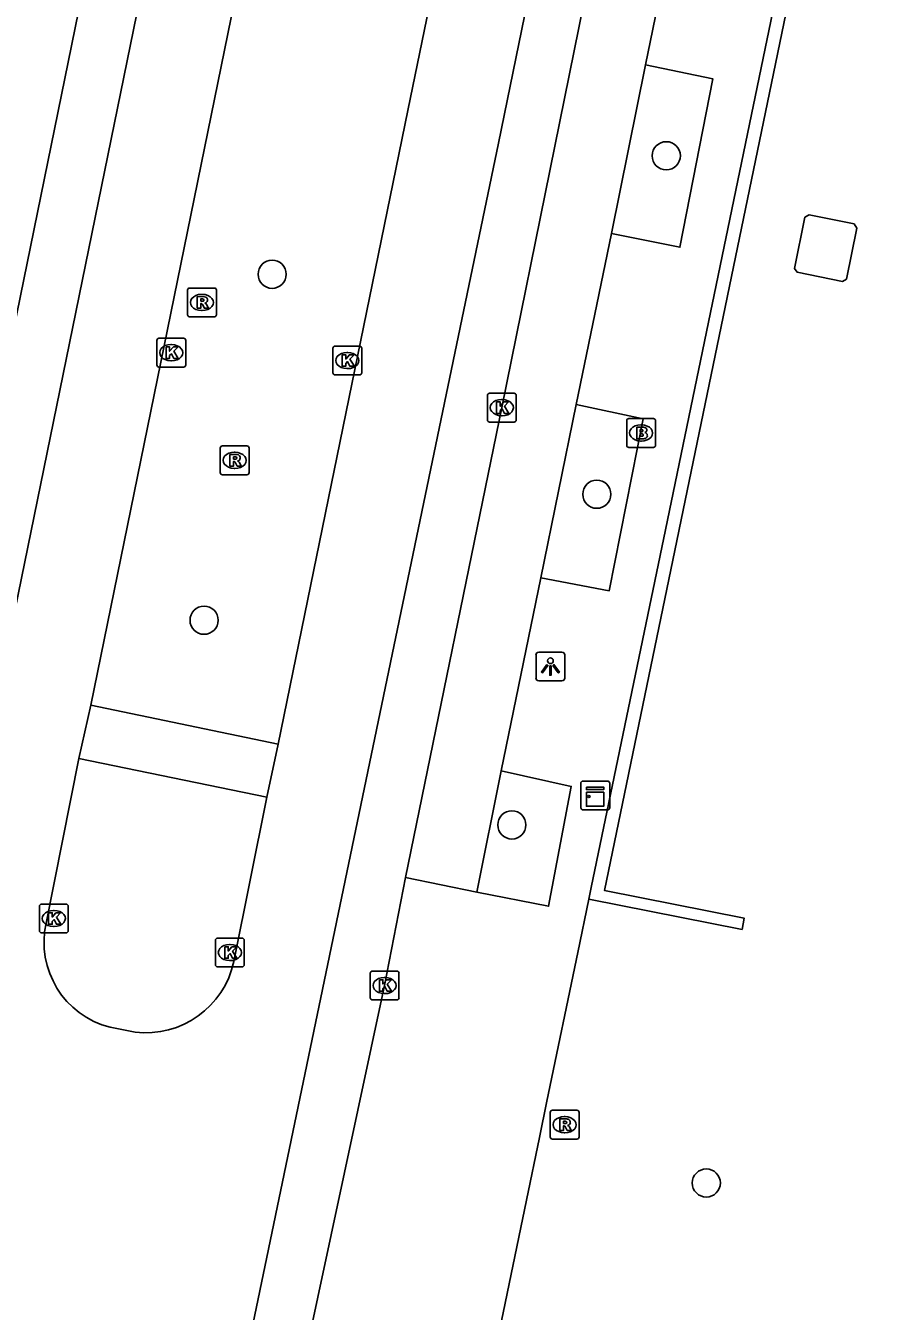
# Model space of a CAD drawing. Extents: x 157692 to 159670, y 381454 to 383289.
# Drawn here: x 158593.18 to 158623.32, y 382472.89 to 382517.49 of the extents above; entities that cross this region are included whole.
import ezdxf

# ---------------------------------------------------------------- set-up
doc = ezdxf.new("R2010")
doc.units = 0
for name, color, linetype in [('IMGEO_Boom', 7, 'Continuous'), ('IMGEO_Brandkraan', 7, 'Continuous'), ('IMGEO_Haag', 7, 'Continuous'), ('IMGEO_Kast', 7, 'Continuous'), ('IMGEO_Kolk', 7, 'Continuous'), ('IMGEO_Lichtpunt', 7, 'Continuous'), ('IMGEO_Pand', 7, 'Continuous'), ('IMGEO_Parkeervlak_open', 7, 'Continuous'), ('IMGEO_Rijbaan_lokaal_gesloten', 7, 'Continuous'), ('IMGEO_Rioolput', 7, 'Continuous'), ('IMGEO_Voetpad_open', 7, 'Continuous')]:
    doc.layers.add(name, color=color, linetype=linetype)

msp = doc.modelspace()

# ---------------------------------------------------------------- linework, layer by layer
at = {"layer": 'IMGEO_Boom'}
for centre in [(158615.405, 382512.975), (158601.729, 382508.864), (158612.994, 382501.234), (158599.368, 382496.863), (158610.046, 382489.76), (158616.793, 382477.338)]:
    msp.add_circle(centre, 0.489, dxfattribs=at)
at = {"layer": 'IMGEO_Brandkraan'}
for p, q in [((158614.03, 382502.933), (158614.03, 382503.785)), ((158614.105, 382503.859), (158614.957, 382503.859)), ((158615.031, 382503.785), (158615.031, 382502.933)), ((158614.518, 382503.639), (158614.543, 382503.639)), ((158614.957, 382502.859), (158614.105, 382502.859)), ((158614.541, 382503.079), (158614.516, 382503.079))]:
    msp.add_line(p, q, dxfattribs=at)
for points in [[(158614.03, 382502.933), (158614.03, 382503.785)], [(158614.105, 382503.859), (158614.957, 382503.859)], [(158615.031, 382503.785), (158615.031, 382502.933)], [(158614.378, 382503.559), (158614.378, 382503.159), (158614.591, 382503.159)], [(158614.609, 382503.559), (158614.378, 382503.559)], [(158614.557, 382503.478), (158614.503, 382503.478), (158614.503, 382503.402)], [(158614.503, 382503.402), (158614.556, 382503.402)], [(158614.565, 382503.326), (158614.503, 382503.326), (158614.503, 382503.245)], [(158614.957, 382502.859), (158614.105, 382502.859)], [(158614.503, 382503.245), (158614.565, 382503.245)]]:
    msp.add_lwpolyline(points, dxfattribs=at)
for centre, radius, start, end in [((158614.107, 382503.783), 0.0765, 91.552, 178.448), ((158614.107, 382503.783), 0.0765, 91.552, 178.448), ((158614.955, 382503.783), 0.0765, 1.552, 88.448), ((158614.955, 382503.783), 0.0765, 1.552, 88.448), ((158614.558, 382503.44), 0.0379, 267.8285, 90.9355), ((158614.566, 382503.285), 0.0404, 269.8759, 90.5077), ((158614.613, 382503.414), 0.145, 59.4692, 91.5367), ((158614.638, 382503.461), 0.0922, 285.5137, 58.1501), ((158614.643, 382503.269), 0.105, 301.3115, 78.989), ((158614.107, 382502.935), 0.0765, 181.552, 268.448), ((158614.107, 382502.935), 0.0765, 181.552, 268.448), ((158614.597, 382503.41), 0.251, 268.6676, 293.5347), ((158614.955, 382502.935), 0.0765, 271.552, 358.448), ((158614.955, 382502.935), 0.0765, 271.552, 358.448)]:
    msp.add_arc(centre, radius, start, end, dxfattribs=at)
for centre, major_axis, ratio, start_param, end_param in [((158614.517, 382503.359), (-0.387, 0.002), 0.722429, 4.712389, 7.853982), ((158614.542, 382503.359), (-0.39, 0.002), 0.717154, 1.570796, 4.712389)]:
    msp.add_ellipse(centre, major_axis=major_axis, ratio=ratio, start_param=start_param, end_param=end_param, dxfattribs=at)
at = {"layer": 'IMGEO_Haag'}
msp.add_lwpolyline([(158629.944, 382570.322), (158630.375, 382570.239), (158613.263, 382487.481), (158618.11, 382486.525), (158618.032, 382486.133), (158612.716, 382487.181)], dxfattribs=at)
at = {"layer": 'IMGEO_Kast'}
for p, q in [((158612.516, 382491.282), (158613.357, 382491.282)), ((158613.357, 382491.282), (158612.516, 382491.282)), ((158612.441, 382490.357), (158612.441, 382491.198)), ((158612.441, 382491.198), (158612.441, 382490.357)), ((158613.441, 382491.207), (158613.441, 382490.366)), ((158613.441, 382490.366), (158613.441, 382491.207)), ((158613.366, 382490.282), (158612.525, 382490.282)), ((158612.525, 382490.282), (158613.366, 382490.282))]:
    msp.add_line(p, q, dxfattribs=at)
for points in [[(158612.636, 382491.072), (158613.236, 382491.072), (158613.236, 382490.987), (158612.636, 382490.987), (158612.636, 382491.072)], [(158612.636, 382490.897), (158613.236, 382490.897), (158613.236, 382490.408), (158612.636, 382490.408), (158612.636, 382490.897)]]:
    msp.add_lwpolyline(points, dxfattribs=at)
msp.add_circle((158612.72, 382490.746), 0.0377, dxfattribs=at)
for centre, start, end in [((158612.519, 382491.204), 92.4484, 184.2845), ((158612.519, 382491.204), 92.4484, 184.2845), ((158613.363, 382491.204), 2.4484, 94.2845), ((158613.363, 382491.204), 2.4484, 94.2845), ((158612.519, 382490.36), 182.4484, 274.2845), ((158612.519, 382490.36), 182.4484, 274.2845), ((158613.363, 382490.36), 272.4484, 4.2845), ((158613.363, 382490.36), 272.4484, 4.2845)]:
    msp.add_arc(centre, 0.0779, start, end, dxfattribs=at)
at = {"layer": 'IMGEO_Kolk'}
for p, q in [((158597.727, 382505.719), (158597.727, 382506.571)), ((158597.802, 382506.645), (158598.654, 382506.645)), ((158598.215, 382506.425), (158598.24, 382506.425)), ((158598.728, 382506.571), (158598.728, 382505.719)), ((158603.836, 382505.446), (158603.836, 382506.298)), ((158603.911, 382506.372), (158604.763, 382506.372)), ((158604.324, 382506.152), (158604.349, 382506.152)), ((158604.837, 382506.298), (158604.837, 382505.446)), ((158598.654, 382505.645), (158597.802, 382505.645)), ((158598.238, 382505.865), (158598.213, 382505.865)), ((158604.347, 382505.592), (158604.322, 382505.592)), ((158604.763, 382505.372), (158603.911, 382505.372)), ((158609.197, 382503.811), (158609.197, 382504.663)), ((158609.272, 382504.737), (158610.124, 382504.737)), ((158610.198, 382504.663), (158610.198, 382503.811)), ((158609.685, 382504.517), (158609.71, 382504.517)), ((158610.124, 382503.737), (158609.272, 382503.737)), ((158609.708, 382503.957), (158609.683, 382503.957)), ((158593.652, 382486.088), (158593.652, 382486.94)), ((158593.727, 382487.014), (158594.579, 382487.014)), ((158594.14, 382486.794), (158594.165, 382486.794)), ((158594.653, 382486.94), (158594.653, 382486.088)), ((158594.579, 382486.014), (158593.727, 382486.014)), ((158594.163, 382486.234), (158594.138, 382486.234)), ((158599.761, 382484.907), (158599.761, 382485.759)), ((158599.836, 382485.833), (158600.688, 382485.833)), ((158600.249, 382485.613), (158600.274, 382485.613)), ((158600.762, 382485.759), (158600.762, 382484.907)), ((158600.272, 382485.053), (158600.247, 382485.053)), ((158600.688, 382484.833), (158599.836, 382484.833)), ((158605.129, 382483.762), (158605.129, 382484.614)), ((158605.204, 382484.688), (158606.056, 382484.688)), ((158606.13, 382484.614), (158606.13, 382483.762)), ((158605.617, 382484.468), (158605.642, 382484.468)), ((158606.056, 382483.688), (158605.204, 382483.688)), ((158605.64, 382483.908), (158605.615, 382483.908))]:
    msp.add_line(p, q, dxfattribs=at)
for points in [[(158597.727, 382505.719), (158597.727, 382506.571)], [(158597.802, 382506.645), (158598.654, 382506.645)], [(158598.728, 382506.571), (158598.728, 382505.719)], [(158598.048, 382506.345), (158598.171, 382506.345), (158598.171, 382506.194), (158598.301, 382506.345), (158598.465, 382506.345), (158598.319, 382506.194), (158598.472, 382505.945), (158598.32, 382505.945), (158598.235, 382506.109), (158598.171, 382506.042), (158598.171, 382505.945), (158598.048, 382505.945), (158598.048, 382506.345)], [(158603.836, 382505.446), (158603.836, 382506.298)], [(158603.911, 382506.372), (158604.763, 382506.372)], [(158604.157, 382506.072), (158604.28, 382506.072), (158604.28, 382505.921), (158604.41, 382506.072), (158604.574, 382506.072), (158604.428, 382505.921), (158604.581, 382505.672), (158604.429, 382505.672), (158604.344, 382505.836), (158604.28, 382505.769), (158604.28, 382505.672), (158604.157, 382505.672), (158604.157, 382506.072)], [(158604.837, 382506.298), (158604.837, 382505.446)], [(158598.654, 382505.645), (158597.802, 382505.645)], [(158604.763, 382505.372), (158603.911, 382505.372)], [(158609.197, 382503.811), (158609.197, 382504.663)], [(158609.272, 382504.737), (158610.124, 382504.737)], [(158610.198, 382504.663), (158610.198, 382503.811)], [(158609.518, 382504.437), (158609.641, 382504.437), (158609.641, 382504.286), (158609.771, 382504.437), (158609.935, 382504.437), (158609.789, 382504.286), (158609.942, 382504.037), (158609.79, 382504.037), (158609.705, 382504.201), (158609.641, 382504.134), (158609.641, 382504.037), (158609.518, 382504.037), (158609.518, 382504.437)], [(158610.124, 382503.737), (158609.272, 382503.737)], [(158593.652, 382486.088), (158593.652, 382486.94)], [(158593.727, 382487.014), (158594.579, 382487.014)], [(158594.653, 382486.94), (158594.653, 382486.088)], [(158593.973, 382486.714), (158594.096, 382486.714), (158594.096, 382486.563), (158594.226, 382486.714), (158594.39, 382486.714), (158594.244, 382486.563), (158594.397, 382486.314), (158594.245, 382486.314), (158594.16, 382486.478), (158594.096, 382486.411), (158594.096, 382486.314), (158593.973, 382486.314), (158593.973, 382486.714)], [(158594.579, 382486.014), (158593.727, 382486.014)], [(158599.761, 382484.907), (158599.761, 382485.759)], [(158599.836, 382485.833), (158600.688, 382485.833)], [(158600.082, 382485.533), (158600.205, 382485.533), (158600.205, 382485.382), (158600.335, 382485.533), (158600.499, 382485.533), (158600.353, 382485.382), (158600.506, 382485.133), (158600.354, 382485.133), (158600.269, 382485.297), (158600.205, 382485.23), (158600.205, 382485.133), (158600.082, 382485.133), (158600.082, 382485.533)], [(158600.762, 382485.759), (158600.762, 382484.907)], [(158600.688, 382484.833), (158599.836, 382484.833)], [(158605.129, 382483.762), (158605.129, 382484.614)], [(158605.204, 382484.688), (158606.056, 382484.688)], [(158606.13, 382484.614), (158606.13, 382483.762)], [(158605.45, 382484.388), (158605.573, 382484.388), (158605.573, 382484.237), (158605.703, 382484.388), (158605.867, 382484.388), (158605.721, 382484.237), (158605.874, 382483.988), (158605.722, 382483.988), (158605.637, 382484.152), (158605.573, 382484.085), (158605.573, 382483.988), (158605.45, 382483.988), (158605.45, 382484.388)], [(158606.056, 382483.688), (158605.204, 382483.688)]]:
    msp.add_lwpolyline(points, dxfattribs=at)
for centre, start, end in [((158597.804, 382506.569), 91.552, 178.448), ((158597.804, 382506.569), 91.552, 178.448), ((158598.652, 382506.569), 1.552, 88.448), ((158598.652, 382506.569), 1.552, 88.448), ((158603.913, 382506.296), 91.552, 178.448), ((158603.913, 382506.296), 91.552, 178.448), ((158604.761, 382506.296), 1.552, 88.448), ((158604.761, 382506.296), 1.552, 88.448), ((158597.804, 382505.721), 181.552, 268.448), ((158597.804, 382505.721), 181.552, 268.448), ((158598.652, 382505.721), 271.552, 358.448), ((158598.652, 382505.721), 271.552, 358.448), ((158603.913, 382505.448), 181.552, 268.448), ((158603.913, 382505.448), 181.552, 268.448), ((158604.761, 382505.448), 271.552, 358.448), ((158604.761, 382505.448), 271.552, 358.448), ((158609.274, 382504.661), 91.552, 178.448), ((158609.274, 382504.661), 91.552, 178.448), ((158610.122, 382504.661), 1.552, 88.448), ((158610.122, 382504.661), 1.552, 88.448), ((158609.274, 382503.813), 181.552, 268.448), ((158609.274, 382503.813), 181.552, 268.448), ((158610.122, 382503.813), 271.552, 358.448), ((158610.122, 382503.813), 271.552, 358.448), ((158593.729, 382486.938), 91.552, 178.448), ((158593.729, 382486.938), 91.552, 178.448), ((158594.577, 382486.938), 1.552, 88.448), ((158594.577, 382486.938), 1.552, 88.448), ((158593.729, 382486.09), 181.552, 268.448), ((158593.729, 382486.09), 181.552, 268.448), ((158594.577, 382486.09), 271.552, 358.448), ((158594.577, 382486.09), 271.552, 358.448), ((158599.838, 382485.757), 91.552, 178.448), ((158599.838, 382485.757), 91.552, 178.448), ((158600.686, 382485.757), 1.552, 88.448), ((158600.686, 382485.757), 1.552, 88.448), ((158599.838, 382484.909), 181.552, 268.448), ((158599.838, 382484.909), 181.552, 268.448), ((158600.686, 382484.909), 271.552, 358.448), ((158600.686, 382484.909), 271.552, 358.448), ((158605.206, 382484.612), 91.552, 178.448), ((158605.206, 382484.612), 91.552, 178.448), ((158606.054, 382484.612), 1.552, 88.448), ((158606.054, 382484.612), 1.552, 88.448), ((158605.206, 382483.764), 181.552, 268.448), ((158605.206, 382483.764), 181.552, 268.448), ((158606.054, 382483.764), 271.552, 358.448), ((158606.054, 382483.764), 271.552, 358.448)]:
    msp.add_arc(centre, 0.0765, start, end, dxfattribs=at)
for centre, major_axis, ratio, start_param, end_param in [((158598.214, 382506.145), (-0.387, 0.002), 0.722429, 4.712389, 7.853982), ((158598.239, 382506.145), (-0.39, 0.002), 0.717154, 1.570796, 4.712389), ((158604.323, 382505.872), (-0.387, 0.002), 0.722429, 4.712389, 7.853982), ((158604.348, 382505.872), (-0.39, 0.002), 0.717154, 1.570796, 4.712389), ((158609.684, 382504.237), (-0.387, 0.002), 0.722429, 4.712389, 7.853982), ((158609.709, 382504.237), (-0.39, 0.002), 0.717154, 1.570796, 4.712389), ((158594.139, 382486.514), (-0.387, 0.002), 0.722429, 4.712389, 7.853982), ((158594.164, 382486.514), (-0.39, 0.002), 0.717154, 1.570796, 4.712389), ((158600.248, 382485.333), (-0.387, 0.002), 0.722429, 4.712389, 7.853982), ((158600.273, 382485.333), (-0.39, 0.002), 0.717154, 1.570796, 4.712389), ((158605.616, 382484.188), (-0.387, 0.002), 0.722429, 4.712389, 7.853982), ((158605.641, 382484.188), (-0.39, 0.002), 0.717154, 1.570796, 4.712389)]:
    msp.add_ellipse(centre, major_axis=major_axis, ratio=ratio, start_param=start_param, end_param=end_param, dxfattribs=at)
at = {"layer": 'IMGEO_Lichtpunt'}
for p, q in [((158611.786, 382495.755), (158610.978, 382495.755)), ((158611.786, 382495.755), (158610.978, 382495.755)), ((158610.884, 382495.66), (158610.884, 382494.853)), ((158610.884, 382495.66), (158610.884, 382494.853)), ((158611.88, 382494.853), (158611.88, 382495.66)), ((158611.88, 382494.853), (158611.88, 382495.66)), ((158610.978, 382494.759), (158611.786, 382494.759)), ((158610.978, 382494.759), (158611.786, 382494.759))]:
    msp.add_line(p, q, dxfattribs=at)
for points in [[(158611.258, 382495.324), (158611.297, 382495.296), (158611.109, 382495.034), (158611.071, 382495.061), (158611.258, 382495.324)], [(158611.36, 382495.276), (158611.407, 382495.276), (158611.407, 382494.954), (158611.36, 382494.954), (158611.36, 382495.276)], [(158611.47, 382495.296), (158611.508, 382495.323), (158611.695, 382495.061), (158611.656, 382495.033), (158611.47, 382495.296)]]:
    msp.add_lwpolyline(points, dxfattribs=at)
msp.add_circle((158611.383, 382495.458), 0.0994, dxfattribs=at)
for centre, start, end in [((158610.978, 382495.66), 90, 180), ((158610.978, 382495.66), 90, 180), ((158611.786, 382495.66), 0, 90), ((158611.786, 382495.66), 0, 90), ((158610.978, 382494.853), 180, 270), ((158610.978, 382494.853), 180, 270), ((158611.786, 382494.853), 270, 0), ((158611.786, 382494.853), 270, 360)]:
    msp.add_arc(centre, 0.0946, start, end, dxfattribs=at)
at = {"layer": 'IMGEO_Pand'}
msp.add_lwpolyline([(158621.514, 382508.613), (158619.942, 382508.943), (158619.852, 382509.067), (158620.214, 382510.844), (158620.358, 382510.93), (158621.92, 382510.61), (158622.014, 382510.459), (158621.657, 382508.698), (158621.514, 382508.613)], dxfattribs=at)
at = {"layer": 'IMGEO_Parkeervlak_open'}
for points in [[(158613.507, 382510.274), (158614.679, 382516.128)], [(158612.273, 382504.35), (158611.047, 382498.331)], [(158608.833, 382487.432), (158609.671, 382491.633)]]:
    msp.add_lwpolyline(points, dxfattribs=at)
at = {"layer": 'IMGEO_Rijbaan_lokaal_gesloten'}
for points in [[(158626.897, 382663.441), (158613.919, 382600.583), (158592.124, 382493.966), (158591.78, 382492.336)], [(158595.433, 382493.916), (158602.857, 382530.249), (158630.043, 382662.711)], [(158576.268, 382351.075), (158583.576, 382387.108), (158599.733, 382466.035), (158609.586, 382513.419), (158620.99, 382569.129), (158634.128, 382633.601), (158640.026, 382662.22)], [(158636.448, 382661.463), (158608.734, 382525.736), (158606.442, 382514.546), (158601.938, 382492.559)], [(158611.308, 382597.54), (158600.355, 382544.184), (158590.957, 382498.196)], [(158622.926, 382568.835), (158613.381, 382522.385), (158609.698, 382504.237), (158606.359, 382487.935)], [(158595.019, 382492.07), (158595.433, 382493.916)], [(158601.938, 382492.559), (158601.54, 382490.727)], [(158593.887, 382486.352), (158595.019, 382492.07)], [(158601.54, 382490.727), (158600.401, 382485.018)], [(158602.857, 382471.213), (158605.63, 382484.188), (158606.359, 382487.935)], [(158596.974, 382482.567), (158596.107, 382482.74)]]:
    msp.add_lwpolyline(points, dxfattribs=at)
for centre, radius, start, end in [((158596.854, 382485.688), 3.041, 167.3797, 255.7716), ((158597.329, 382485.692), 3.145, 263.5215, 347.6234)]:
    msp.add_arc(centre, radius, start, end, dxfattribs=at)
at = {"layer": 'IMGEO_Rioolput'}
for p, q in [((158598.791, 382507.462), (158598.791, 382508.314)), ((158598.866, 382508.388), (158599.718, 382508.388)), ((158599.792, 382508.314), (158599.792, 382507.462)), ((158599.279, 382508.168), (158599.304, 382508.168)), ((158599.718, 382507.388), (158598.866, 382507.388)), ((158599.302, 382507.608), (158599.277, 382507.608)), ((158599.927, 382501.984), (158599.927, 382502.836)), ((158600.002, 382502.91), (158600.854, 382502.91)), ((158600.928, 382502.836), (158600.928, 382501.984)), ((158600.415, 382502.69), (158600.44, 382502.69)), ((158600.438, 382502.13), (158600.413, 382502.13)), ((158600.854, 382501.91), (158600.002, 382501.91)), ((158611.379, 382478.934), (158611.379, 382479.786)), ((158611.454, 382479.86), (158612.306, 382479.86)), ((158611.867, 382479.64), (158611.892, 382479.64)), ((158612.38, 382479.786), (158612.38, 382478.934)), ((158612.306, 382478.86), (158611.454, 382478.86)), ((158611.89, 382479.08), (158611.865, 382479.08))]:
    msp.add_line(p, q, dxfattribs=at)
for points in [[(158598.791, 382507.462), (158598.791, 382508.314)], [(158598.866, 382508.388), (158599.718, 382508.388)], [(158599.792, 382508.314), (158599.792, 382507.462)], [(158599.38, 382508.086), (158599.128, 382508.088), (158599.128, 382507.688)], [(158599.128, 382507.688), (158599.252, 382507.688), (158599.252, 382507.85), (158599.263, 382507.85)], [(158599.306, 382508.007), (158599.252, 382508.007), (158599.252, 382507.926)], [(158599.252, 382507.926), (158599.304, 382507.926)], [(158599.31, 382507.821), (158599.381, 382507.688), (158599.521, 382507.688), (158599.456, 382507.814)], [(158599.718, 382507.388), (158598.866, 382507.388)], [(158599.927, 382501.984), (158599.927, 382502.836)], [(158600.002, 382502.91), (158600.854, 382502.91)], [(158600.928, 382502.836), (158600.928, 382501.984)], [(158600.516, 382502.608), (158600.264, 382502.61), (158600.264, 382502.21)], [(158600.264, 382502.21), (158600.388, 382502.21), (158600.388, 382502.372), (158600.399, 382502.372)], [(158600.442, 382502.529), (158600.388, 382502.529), (158600.388, 382502.448)], [(158600.388, 382502.448), (158600.44, 382502.448)], [(158600.446, 382502.343), (158600.517, 382502.21), (158600.657, 382502.21), (158600.592, 382502.336)], [(158600.854, 382501.91), (158600.002, 382501.91)], [(158611.379, 382478.934), (158611.379, 382479.786)], [(158611.454, 382479.86), (158612.306, 382479.86)], [(158612.38, 382479.786), (158612.38, 382478.934)], [(158611.968, 382479.558), (158611.716, 382479.56), (158611.716, 382479.16)], [(158611.716, 382479.16), (158611.84, 382479.16), (158611.84, 382479.322), (158611.851, 382479.322)], [(158611.894, 382479.479), (158611.84, 382479.479), (158611.84, 382479.398)], [(158611.84, 382479.398), (158611.892, 382479.398)], [(158611.898, 382479.293), (158611.969, 382479.16), (158612.109, 382479.16), (158612.044, 382479.286)], [(158612.306, 382478.86), (158611.454, 382478.86)]]:
    msp.add_lwpolyline(points, dxfattribs=at)
for centre, radius, start, end in [((158598.868, 382508.312), 0.0765, 91.552, 178.448), ((158598.868, 382508.312), 0.0765, 91.552, 178.448), ((158599.716, 382508.312), 0.0765, 1.552, 88.448), ((158599.716, 382508.312), 0.0765, 1.552, 88.448), ((158599.262, 382507.797), 0.0533, 26.0293, 88.6989), ((158599.288, 382508.115), 0.19, 274.7715, 282.9687), ((158599.312, 382507.911), 0.0964, 77.0061, 93.1865), ((158599.326, 382507.968), 0.0378, 276.6634, 79.6772), ((158599.379, 382507.976), 0.109, 350.3612, 89.416), ((158599.377, 382507.976), 0.112, 277.5842, 350.9817), ((158599.361, 382507.761), 0.108, 29.5134, 73.7905), ((158598.868, 382507.464), 0.0765, 181.552, 268.448), ((158598.868, 382507.464), 0.0765, 181.552, 268.448), ((158599.716, 382507.464), 0.0765, 271.552, 358.448), ((158599.716, 382507.464), 0.0765, 271.552, 358.448), ((158600.004, 382502.834), 0.0765, 91.552, 178.448), ((158600.004, 382502.834), 0.0765, 91.552, 178.448), ((158600.852, 382502.834), 0.0765, 1.552, 88.448), ((158600.852, 382502.834), 0.0765, 1.552, 88.448), ((158600.398, 382502.319), 0.0533, 26.0293, 88.6989), ((158600.424, 382502.637), 0.19, 274.7715, 282.9687), ((158600.448, 382502.433), 0.0964, 77.0061, 93.1865), ((158600.462, 382502.49), 0.0378, 276.6634, 79.6772), ((158600.515, 382502.498), 0.109, 350.3612, 89.416), ((158600.513, 382502.498), 0.112, 277.5842, 350.9817), ((158600.497, 382502.283), 0.108, 29.5134, 73.7905), ((158600.004, 382501.986), 0.0765, 181.552, 268.448), ((158600.004, 382501.986), 0.0765, 181.552, 268.448), ((158600.852, 382501.986), 0.0765, 271.552, 358.448), ((158600.852, 382501.986), 0.0765, 271.552, 358.448), ((158611.456, 382479.784), 0.0765, 91.552, 178.448), ((158611.456, 382479.784), 0.0765, 91.552, 178.448), ((158612.304, 382479.784), 0.0765, 1.552, 88.448), ((158612.304, 382479.784), 0.0765, 1.552, 88.448), ((158611.85, 382479.269), 0.0533, 26.0293, 88.6989), ((158611.876, 382479.587), 0.19, 274.7715, 282.9687), ((158611.9, 382479.383), 0.0964, 77.0061, 93.1865), ((158611.914, 382479.44), 0.0378, 276.6634, 79.6772), ((158611.967, 382479.448), 0.109, 350.3612, 89.416), ((158611.965, 382479.448), 0.112, 277.5842, 350.9817), ((158611.949, 382479.233), 0.108, 29.5134, 73.7905), ((158611.456, 382478.936), 0.0765, 181.552, 268.448), ((158611.456, 382478.936), 0.0765, 181.552, 268.448), ((158612.304, 382478.936), 0.0765, 271.552, 358.448), ((158612.304, 382478.936), 0.0765, 271.552, 358.448)]:
    msp.add_arc(centre, radius, start, end, dxfattribs=at)
for centre, major_axis, ratio, start_param, end_param in [((158599.278, 382507.888), (-0.387, 0.002), 0.722429, 4.712389, 7.853982), ((158599.303, 382507.888), (-0.39, 0.002), 0.717154, 1.570796, 4.712389), ((158600.414, 382502.41), (-0.387, 0.002), 0.722429, 4.712389, 7.853982), ((158600.439, 382502.41), (-0.39, 0.002), 0.717154, 1.570796, 4.712389), ((158611.866, 382479.36), (-0.387, 0.002), 0.722429, 4.712389, 7.853982), ((158611.891, 382479.36), (-0.39, 0.002), 0.717154, 1.570796, 4.712389)]:
    msp.add_ellipse(centre, major_axis=major_axis, ratio=ratio, start_param=start_param, end_param=end_param, dxfattribs=at)
at = {"layer": 'IMGEO_Voetpad_open'}
for points in [[(158629.944, 382570.322), (158615.373, 382500), (158612.801, 382487.59), (158612.716, 382487.181)], [(158614.679, 382516.128), (158615.87, 382521.936)], [(158613.507, 382510.274), (158615.878, 382509.805), (158617.021, 382515.641), (158614.679, 382516.128)], [(158612.273, 382504.35), (158613.507, 382510.274)], [(158611.047, 382498.331), (158613.427, 382497.884), (158614.608, 382503.853), (158612.273, 382504.35)], [(158609.671, 382491.633), (158611.047, 382498.331)], [(158595.433, 382493.916), (158601.938, 382492.559)], [(158595.019, 382492.07), (158601.54, 382490.727)], [(158608.833, 382487.432), (158611.32, 382486.938), (158612.107, 382491.096), (158609.671, 382491.633)], [(158606.359, 382487.935), (158608.833, 382487.432)], [(158612.716, 382487.181), (158612.335, 382485.34), (158611.26, 382480.174), (158611.007, 382478.919), (158610.558, 382476.747), (158609.286, 382470.596), (158608.011, 382464.43), (158607.502, 382461.854), (158609.544, 382461.37), (158609.487, 382460.968)]]:
    msp.add_lwpolyline(points, dxfattribs=at)

doc.saveas('drawing.dxf')
